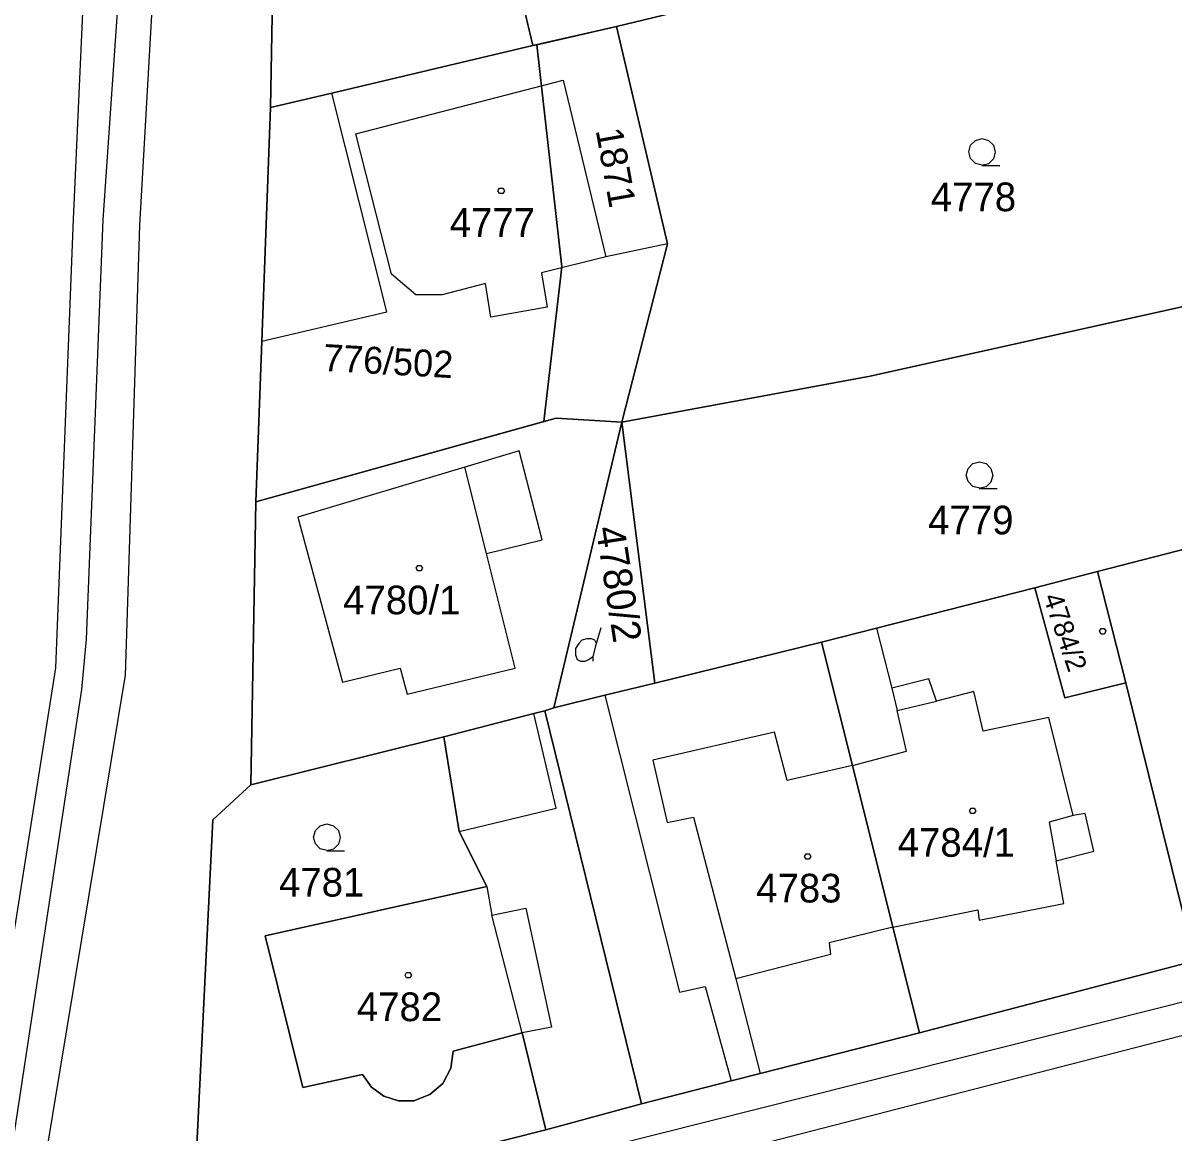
# Model space of a CAD drawing. Extents: x -263587 to -261993, y -1238795 to -1236748.
# Drawn here: x -262817.7 to -262753.5, y -1238066.5 to -1238004.5 of the extents above; entities that cross this region are included whole.
import ezdxf

# ---------------------------------------------------------------- set-up
doc = ezdxf.new("R2010")
doc.units = 0
doc.layers.add('Vrstva 1', color=7, linetype='Continuous')
doc.layers.add('Vrstva 3', color=7, linetype='Continuous')

msp = doc.modelspace()

# ---------------------------------------------------------------- linework, layer by layer
at = {"layer": 'Vrstva 1'}
for p, q in [((-262808.43, -1237968.13), (-262811.19, -1238015.8)), ((-262813.54, -1237985.63), (-262814.89, -1238015.48)), ((-262803.56, -1237990.41), (-262803.87, -1238009.25)), ((-262803.87, -1238009.25), (-262803.56, -1237990.41)), ((-262813.22, -1238015.52), (-262811.82, -1237995.21)), ((-262784.58, -1238004.73), (-262775.7, -1238002.57)), ((-262775.7, -1238002.57), (-262784.58, -1238004.73)), ((-262789.24, -1238005.79), (-262789.93, -1238002.85)), ((-262789.93, -1238002.85), (-262789.24, -1238005.79)), ((-262789.24, -1238005.79), (-262784.58, -1238004.73)), ((-262784.58, -1238004.73), (-262789.24, -1238005.79)), ((-262781.72, -1238016.85), (-262784.58, -1238004.73)), ((-262784.58, -1238004.73), (-262781.72, -1238016.85)), ((-262800.46, -1238008.44), (-262789.24, -1238005.79)), ((-262789.24, -1238005.79), (-262800.46, -1238008.44)), ((-262799.12, -1238010.72), (-262787.54, -1238007.72)), ((-262787.54, -1238007.72), (-262785.17, -1238017.57)), ((-262803.87, -1238009.25), (-262800.46, -1238008.44)), ((-262800.46, -1238008.44), (-262803.87, -1238009.25)), ((-262797.38, -1238020.65), (-262800.46, -1238008.44)), ((-262804.36, -1238022.28), (-262803.87, -1238009.25)), ((-262803.87, -1238009.25), (-262804.36, -1238022.28)), ((-262797.12, -1238018.55), (-262799.12, -1238010.72)), ((-262814.89, -1238015.48), (-262815.87, -1238040.51)), ((-262814.14, -1238038.9), (-262813.22, -1238015.52)), ((-262811.19, -1238015.8), (-262811.98, -1238040.92)), ((-262781.72, -1238016.85), (-262785.17, -1238017.57)), ((-262784.27, -1238026.8), (-262781.72, -1238016.85)), ((-262781.72, -1238016.85), (-262784.27, -1238026.8)), ((-262785.17, -1238017.57), (-262788.76, -1238018.47)), ((-262795.76, -1238019.7), (-262797.12, -1238018.55)), ((-262788.76, -1238018.47), (-262788.44, -1238020.39)), ((-262770.42, -1238024.24), (-262745.2, -1238018.61)), ((-262745.2, -1238018.61), (-262770.42, -1238024.24)), ((-262791.88, -1238019.07), (-262794.29, -1238019.7)), ((-262791.58, -1238020.94), (-262791.88, -1238019.07)), ((-262794.29, -1238019.7), (-262795.76, -1238019.7)), ((-262804.36, -1238022.28), (-262797.38, -1238020.65)), ((-262788.44, -1238020.39), (-262791.58, -1238020.94)), ((-262804.69, -1238031.24), (-262804.36, -1238022.28)), ((-262804.36, -1238022.28), (-262804.69, -1238031.24)), ((-262784.27, -1238026.8), (-262770.42, -1238024.24)), ((-262770.42, -1238024.24), (-262784.27, -1238026.8)), ((-262804.69, -1238031.24), (-262787.93, -1238026.58)), ((-262787.93, -1238026.58), (-262804.69, -1238031.24)), ((-262788.06, -1238042.73), (-262784.27, -1238026.8)), ((-262784.27, -1238026.8), (-262788.06, -1238042.73)), ((-262787.93, -1238026.58), (-262784.27, -1238026.8)), ((-262784.27, -1238026.8), (-262787.93, -1238026.58)), ((-262782.43, -1238041.37), (-262784.27, -1238026.8)), ((-262784.27, -1238026.8), (-262782.43, -1238041.37)), ((-262790, -1238028.4), (-262793.04, -1238029.31)), ((-262788.72, -1238033.36), (-262790, -1238028.4)), ((-262793.04, -1238029.31), (-262802.36, -1238032.11)), ((-262791.82, -1238034.12), (-262793.04, -1238029.31)), ((-262804.98, -1238047.04), (-262804.69, -1238031.24)), ((-262804.69, -1238031.24), (-262804.98, -1238047.04)), ((-262757.73, -1238035.13), (-262742.34, -1238031.14)), ((-262742.34, -1238031.14), (-262757.73, -1238035.13)), ((-262802.36, -1238032.11), (-262799.85, -1238041.3)), ((-262791.82, -1238034.12), (-262788.72, -1238033.36)), ((-262790.23, -1238040.52), (-262791.82, -1238034.12)), ((-262761.24, -1238036.04), (-262757.73, -1238035.13)), ((-262757.73, -1238035.13), (-262761.24, -1238036.04)), ((-262757.73, -1238035.13), (-262756.15, -1238041.34)), ((-262756.15, -1238041.34), (-262757.73, -1238035.13)), ((-262770.07, -1238038.29), (-262761.24, -1238036.04)), ((-262761.24, -1238036.04), (-262770.07, -1238038.29)), ((-262759.56, -1238042.19), (-262761.24, -1238036.04)), ((-262761.24, -1238036.04), (-262759.56, -1238042.19)), ((-262785.69, -1238039.15), (-262785.42, -1238038.25)), ((-262773.14, -1238039.07), (-262770.07, -1238038.29)), ((-262770.07, -1238038.29), (-262773.14, -1238039.07)), ((-262770.07, -1238038.29), (-262769.22, -1238041.65)), ((-262814.41, -1238041.72), (-262814.14, -1238038.9)), ((-262773.14, -1238039.07), (-262782.43, -1238041.37)), ((-262782.43, -1238041.37), (-262773.14, -1238039.07)), ((-262771.41, -1238045.95), (-262773.14, -1238039.07)), ((-262773.14, -1238039.07), (-262771.41, -1238045.95)), ((-262815.87, -1238040.51), (-262819.14, -1238061.21)), ((-262799.85, -1238041.3), (-262796.64, -1238040.53)), ((-262796.64, -1238040.53), (-262796.25, -1238041.97)), ((-262796.25, -1238041.97), (-262790.23, -1238040.52)), ((-262811.98, -1238040.92), (-262817.37, -1238073.41)), ((-262767.14, -1238041.12), (-262769.22, -1238041.65)), ((-262766.71, -1238042.37), (-262767.14, -1238041.12)), ((-262819, -1238072.01), (-262814.41, -1238041.72)), ((-262782.43, -1238041.37), (-262785.22, -1238042.04)), ((-262785.22, -1238042.04), (-262782.43, -1238041.37)), ((-262769.22, -1238041.65), (-262768.91, -1238042.88)), ((-262764.63, -1238041.83), (-262766.71, -1238042.37)), ((-262764.11, -1238044.04), (-262764.63, -1238041.83)), ((-262756.15, -1238041.34), (-262759.56, -1238042.19)), ((-262759.56, -1238042.19), (-262756.15, -1238041.34)), ((-262756.15, -1238041.34), (-262752.3, -1238056.86)), ((-262752.3, -1238056.86), (-262756.15, -1238041.34)), ((-262785.22, -1238042.04), (-262788.06, -1238042.73)), ((-262788.06, -1238042.73), (-262785.22, -1238042.04)), ((-262785.22, -1238042.04), (-262781.06, -1238058.6)), ((-262768.91, -1238042.88), (-262766.71, -1238042.37)), ((-262789.19, -1238043.06), (-262794.21, -1238044.35)), ((-262794.21, -1238044.35), (-262789.19, -1238043.06)), ((-262788.58, -1238042.9), (-262789.19, -1238043.06)), ((-262789.19, -1238043.06), (-262788.58, -1238042.9)), ((-262787.93, -1238048.34), (-262789.19, -1238043.06)), ((-262788.06, -1238042.73), (-262788.58, -1238042.9)), ((-262788.58, -1238042.9), (-262788.06, -1238042.73)), ((-262788.58, -1238042.9), (-262783.17, -1238064.83)), ((-262783.17, -1238064.83), (-262788.58, -1238042.9)), ((-262768.39, -1238045.16), (-262768.91, -1238042.88)), ((-262760.45, -1238043.27), (-262764.11, -1238044.04)), ((-262759.09, -1238048.74), (-262760.45, -1238043.27)), ((-262794.21, -1238044.35), (-262804.98, -1238047.04)), ((-262804.98, -1238047.04), (-262794.21, -1238044.35)), ((-262794.21, -1238044.35), (-262793.35, -1238049.63)), ((-262793.35, -1238049.63), (-262794.21, -1238044.35)), ((-262775.76, -1238044.1), (-262782.54, -1238045.66)), ((-262775.06, -1238046.8), (-262775.76, -1238044.1)), ((-262782.54, -1238045.66), (-262781.74, -1238049.14)), ((-262771.41, -1238045.95), (-262768.39, -1238045.16)), ((-262771.41, -1238045.95), (-262775.06, -1238046.8)), ((-262769.15, -1238054.97), (-262771.41, -1238045.95)), ((-262771.41, -1238045.95), (-262769.15, -1238054.97)), ((-262807.1, -1238048.99), (-262804.98, -1238047.04)), ((-262804.98, -1238047.04), (-262807.1, -1238048.99)), ((-262793.35, -1238049.63), (-262787.93, -1238048.34)), ((-262781.74, -1238049.14), (-262780.28, -1238048.83)), ((-262780.28, -1238048.83), (-262777.91, -1238057.86)), ((-262759.09, -1238048.74), (-262760.44, -1238049.11)), ((-262758.42, -1238048.64), (-262759.09, -1238048.74)), ((-262757.94, -1238050.73), (-262758.42, -1238048.64)), ((-262808.07, -1238068.71), (-262807.1, -1238048.99)), ((-262807.1, -1238048.99), (-262808.07, -1238068.71)), ((-262760.44, -1238049.11), (-262760.05, -1238051.27)), ((-262793.35, -1238049.63), (-262791.8, -1238052.71)), ((-262791.8, -1238052.71), (-262793.35, -1238049.63)), ((-262760.05, -1238051.27), (-262757.94, -1238050.73)), ((-262759.61, -1238053.65), (-262760.05, -1238051.27)), ((-262720.41, -1238052.64), (-262807.94, -1238075.17)), ((-262791.8, -1238052.71), (-262804.17, -1238055.46)), ((-262804.17, -1238055.46), (-262791.8, -1238052.71)), ((-262791.8, -1238052.71), (-262791.53, -1238054.3)), ((-262791.53, -1238054.3), (-262789.63, -1238053.91)), ((-262789.63, -1238053.91), (-262788.2, -1238060.56)), ((-262769.15, -1238054.97), (-262764.41, -1238054.01)), ((-262764.41, -1238054.01), (-262764.34, -1238054.58)), ((-262764.34, -1238054.58), (-262759.61, -1238053.65)), ((-262789.83, -1238060.88), (-262791.53, -1238054.3)), ((-262769.15, -1238054.97), (-262772.71, -1238055.85)), ((-262767.67, -1238060.88), (-262769.15, -1238054.97)), ((-262769.15, -1238054.97), (-262767.67, -1238060.88)), ((-262804.17, -1238055.46), (-262802.07, -1238063.93)), ((-262802.07, -1238063.93), (-262804.17, -1238055.46)), ((-262772.71, -1238055.85), (-262772.64, -1238056.51)), ((-262772.64, -1238056.51), (-262777.91, -1238057.86)), ((-262744.14, -1238056.94), (-262808.62, -1238073.15)), ((-262752.3, -1238056.86), (-262767.67, -1238060.88)), ((-262767.67, -1238060.88), (-262752.3, -1238056.86)), ((-262777.91, -1238057.86), (-262776.56, -1238063.14)), ((-262781.06, -1238058.6), (-262779.63, -1238058.28)), ((-262779.63, -1238058.28), (-262778.17, -1238063.55)), ((-262793.68, -1238061.9), (-262789.83, -1238060.88)), ((-262789.83, -1238060.88), (-262793.68, -1238061.9)), ((-262788.2, -1238060.56), (-262789.83, -1238060.88)), ((-262789.83, -1238060.88), (-262788.52, -1238066.29)), ((-262788.52, -1238066.29), (-262789.83, -1238060.88)), ((-262767.67, -1238060.88), (-262776.56, -1238063.14)), ((-262776.56, -1238063.14), (-262767.67, -1238060.88)), ((-262793.81, -1238062.85), (-262793.68, -1238061.9)), ((-262793.68, -1238061.9), (-262793.81, -1238062.85)), ((-262794.26, -1238063.69), (-262793.81, -1238062.85)), ((-262793.81, -1238062.85), (-262794.26, -1238063.69)), ((-262802.07, -1238063.93), (-262798.75, -1238063.2)), ((-262798.75, -1238063.2), (-262802.07, -1238063.93)), ((-262798.75, -1238063.2), (-262798.25, -1238063.9)), ((-262798.25, -1238063.9), (-262798.75, -1238063.2)), ((-262778.17, -1238063.55), (-262783.17, -1238064.83)), ((-262783.17, -1238064.83), (-262778.17, -1238063.55)), ((-262776.56, -1238063.14), (-262778.17, -1238063.55)), ((-262778.17, -1238063.55), (-262776.56, -1238063.14)), ((-262798.25, -1238063.9), (-262797.56, -1238064.41)), ((-262797.56, -1238064.41), (-262798.25, -1238063.9)), ((-262795.88, -1238064.66), (-262794.98, -1238064.32)), ((-262794.98, -1238064.32), (-262795.88, -1238064.66)), ((-262794.98, -1238064.32), (-262794.26, -1238063.69)), ((-262794.26, -1238063.69), (-262794.98, -1238064.32)), ((-262797.56, -1238064.41), (-262796.74, -1238064.67)), ((-262796.74, -1238064.67), (-262797.56, -1238064.41)), ((-262796.74, -1238064.67), (-262795.88, -1238064.66)), ((-262795.88, -1238064.66), (-262796.74, -1238064.67)), ((-262783.17, -1238064.83), (-262788.52, -1238066.29)), ((-262788.52, -1238066.29), (-262783.17, -1238064.83)), ((-262788.52, -1238066.29), (-262806.18, -1238070.7)), ((-262806.18, -1238070.7), (-262788.52, -1238066.29))]:
    msp.add_line(p, q, dxfattribs=at)
for points in [[(-262764.17, -1238012.46), (-262764.55, -1238012.36), (-262764.82, -1238012.09), (-262764.92, -1238011.72), (-262764.82, -1238011.35), (-262764.55, -1238011.08), (-262764.18, -1238010.98), (-262763.81, -1238011.08), (-262763.54, -1238011.35), (-262763.44, -1238011.73), (-262763.54, -1238012.11), (-262763.81, -1238012.38), (-262764.19, -1238012.48), (-262763.19, -1238012.48)], [(-262764.31, -1238030.49), (-262764.69, -1238030.39), (-262764.96, -1238030.12), (-262765.06, -1238029.75), (-262764.96, -1238029.38), (-262764.69, -1238029.11), (-262764.32, -1238029.01), (-262763.95, -1238029.11), (-262763.68, -1238029.38), (-262763.58, -1238029.76), (-262763.68, -1238030.14), (-262763.95, -1238030.41), (-262764.33, -1238030.51), (-262763.33, -1238030.51)], [(-262785.87, -1238040.14), (-262785.87, -1238039.87), (-262785.69, -1238039.15), (-262785.78, -1238038.97), (-262785.96, -1238038.88), (-262786.23, -1238038.88), (-262786.5, -1238038.97), (-262786.68, -1238039.15), (-262786.86, -1238039.42), (-262786.86, -1238039.78), (-262786.77, -1238040.05), (-262786.59, -1238040.14), (-262786.32, -1238040.14), (-262786.14, -1238040.05), (-262785.87, -1238039.87)], [(-262800.72, -1238050.7), (-262801.1, -1238050.6), (-262801.37, -1238050.33), (-262801.47, -1238049.96), (-262801.37, -1238049.59), (-262801.1, -1238049.32), (-262800.73, -1238049.22), (-262800.36, -1238049.32), (-262800.09, -1238049.59), (-262799.99, -1238049.97), (-262800.09, -1238050.35), (-262800.36, -1238050.62), (-262800.74, -1238050.72), (-262799.74, -1238050.72)]]:
    msp.add_lwpolyline(points, dxfattribs=at)
for points in [[(-262790.92, -1238013.74), (-262790.83, -1238013.89), (-262790.92, -1238014.04), (-262791.1, -1238014.04), (-262791.19, -1238013.89), (-262791.1, -1238013.74)], [(-262795.48, -1238034.8), (-262795.39, -1238034.95), (-262795.48, -1238035.1), (-262795.66, -1238035.1), (-262795.75, -1238034.95), (-262795.66, -1238034.8)], [(-262757.36, -1238038.32), (-262757.27, -1238038.47), (-262757.36, -1238038.62), (-262757.54, -1238038.62), (-262757.63, -1238038.47), (-262757.54, -1238038.32)], [(-262764.61, -1238048.33), (-262764.52, -1238048.48), (-262764.61, -1238048.63), (-262764.79, -1238048.63), (-262764.88, -1238048.48), (-262764.79, -1238048.33)], [(-262773.82, -1238050.88), (-262773.73, -1238051.03), (-262773.82, -1238051.18), (-262774, -1238051.18), (-262774.09, -1238051.03), (-262774, -1238050.88)], [(-262796.1, -1238057.5), (-262796.01, -1238057.65), (-262796.1, -1238057.8), (-262796.28, -1238057.8), (-262796.37, -1238057.65), (-262796.28, -1238057.5)]]:
    msp.add_lwpolyline(points, close=True, dxfattribs=at)
at = {"layer": 'Vrstva 3'}
for points in [[(-262784.58, -1238004.73), (-262789.02, -1238005.742), (-262789.236, -1238005.791), (-262800.46, -1238008.44), (-262803.87, -1238009.25), (-262804.36, -1238022.28), (-262804.69, -1238031.24), (-262788.62, -1238026.772), (-262787.93, -1238026.58), (-262784.27, -1238026.8), (-262781.72, -1238016.85)], [(-262788.62, -1238026.772), (-262787.62, -1238018.14), (-262789.02, -1238005.742), (-262784.58, -1238004.73), (-262781.72, -1238016.85), (-262784.27, -1238026.8), (-262787.93, -1238026.58)], [(-262787.62, -1238018.14), (-262788.62, -1238026.772), (-262804.69, -1238031.24), (-262804.36, -1238022.28), (-262803.87, -1238009.25), (-262800.46, -1238008.44), (-262789.236, -1238005.791), (-262789.02, -1238005.742)]]:
    msp.add_lwpolyline(points, close=True, dxfattribs=at)

# ---------------------------------------------------------------- texts
at = {"layer": 'Vrstva 1'}
for s, p in [('4778', (-262767.038, -1238015.03)), ('4777', (-262793.878, -1238016.46)), ('4779', (-262767.184, -1238033.06)), ('4780/1', (-262799.823, -1238037.52)), ('4784/1', (-262768.884, -1238051.05)), ('4781', (-262803.399, -1238053.27)), ('4783', (-262776.778, -1238053.6)), ('4782', (-262799.058, -1238060.22))]:
    msp.add_text(s, height=1.6, dxfattribs=at).set_placement(p)
for s, height, rotation, p in [('4780/2', 1.6, 278.80126, (-262785.731, -1238032.712)), ('4784/2', 1.1, 288.71343, (-262760.779, -1238036.555))]:
    msp.add_text(s, height=height, rotation=rotation, dxfattribs=at).set_placement(p)
at = {"layer": 'Vrstva 3'}
for s, rotation, p in [('1871', 280.17636, (-262785.738, -1238010.512)), ('776/502', 356.78082, (-262800.97, -1238023.936))]:
    msp.add_text(s, height=1.5, rotation=rotation, dxfattribs=at).set_placement(p)

doc.saveas('drawing.dxf')
